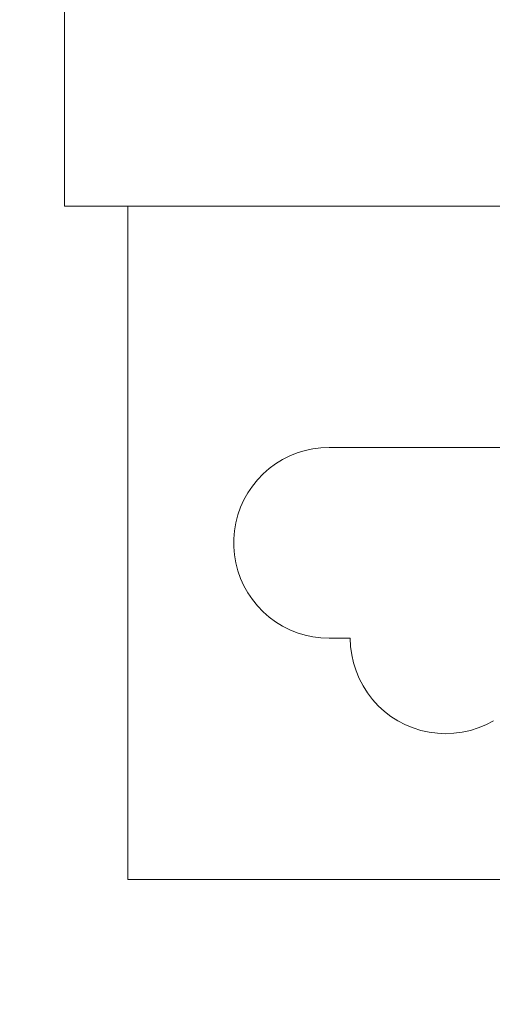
# Model space of a CAD drawing. Header units: inches. Extents: x -412 to -304, y -62 to 18.
# Tile 310 of 656: x -354.941 to -354.502, y -32.816 to -31.902. Entities that reach past the tile are written whole.
import ezdxf

# ---------------------------------------------------------------- set-up
doc = ezdxf.new("R2010")
doc.units = ezdxf.units.IN
doc.header["$LTSCALE"] = 32
doc.header["$MEASUREMENT"] = 0
for name, color, linetype, lineweight in [('Black', 7, 'Continuous', 18), ('Drawing', 7, 'Continuous', 18), ('None', 7, 'Continuous', 18), ('SolidLine', 7, 'Continuous', 15), ('Wood_1-H', 7, 'Continuous', 13)]:
    doc.layers.add(name, color=color, linetype=linetype, lineweight=lineweight)

# ---------------------------------------------------------------- blocks, each defined once
blk = doc.blocks.new('Group-20')
at = {"layer": 'Black'}
for points in [[(-34.54794, 16.53613, 28.9791), (34.54794, 16.53613, 28.9791), (34.54794, -16.53613, 28.9791), (-34.54794, -16.53613, 28.9791)], [(-34.54794, 16.53613, 27.70079), (34.54794, 16.53613, 27.70079), (34.54794, -16.53613, 27.70079), (-34.54794, -16.53613, 27.70079)]]:
    blk.add_3dface(points, dxfattribs=at)
at = {"layer": 'Wood_1-H'}
for points in [[(-35.96494, 17.95313, 28.99879), (35.96494, 17.95313, 28.99879), (35.96494, -17.95313, 28.99879), (-35.96494, -17.95313, 28.99879)], [(-35.96494, 17.95313, 28.9791), (35.96494, 17.95313, 28.9791), (35.96494, -17.95313, 28.9791), (-35.96494, -17.95313, 28.9791)]]:
    blk.add_3dface(points, dxfattribs=at)
blk = doc.blocks.new('MpHtAdjTrough-1095 (3D)')
at = {"layer": 'Black'}
for points in [[(-17.3622, 7.15669, -4.03907), (17.3622, 7.15669, -4.03907), (17.3622, 2.59974, -4.03907), (-17.3622, 2.59974, -4.03907)], [(17.3622, 7.15669, -3.97923), (-17.3622, 7.15669, -3.97923), (-17.3622, 2.61996, -3.97923), (17.3622, 2.61996, -3.97923)]]:
    blk.add_3dface(points, dxfattribs=at)
blk = doc.blocks.new('MP-Hardwire (3D)')
at = {"layer": 'Black'}
for points, invisible_edges in [([(-6.57222, 0.76766), (-6.79613, 0.58065), (5.42778, 0.82644)], 11), ([(5.42778, 0.76766), (5.42778, 0.82644), (-6.79613, 0.58065), (-6.79613, 0.36411)], 10), ([(0.7611, 0.82644, -1.496), (-6.57222, 0.82644, -1.496), (-6.57222, 0.82644), (5.42778, 0.82644)], 8), ([(-6.57222, -0.76778, -0.07874), (-6.57222, 0.76766, -0.07874), (-6.57222, 0.82644, -1.496), (-6.57222, -0.47242, -1.496)], 10), ([(-6.57222, 0.76766, -0.07874), (-6.57222, 0.76766), (-6.57222, 0.82644), (-6.57222, 0.82644, -1.496)], 8), ([(5.42778, 0.82644), (-6.57222, 0.82644), (-6.57222, 0.76766)], 8), ([(-6.57222, 0.82644, -1.496), (-0.32158, 0.51184, -1.496), (-1.58142, 0.51184, -1.496)], 11), ([(-6.57222, 0.82644, -1.496), (-2.60505, 0.51184, -1.496), (-3.78398, 0.4331, -1.496), (-4.13831, 0.4331, -1.496)], 11), ([(0.70204, 0.51184, -1.496), (-0.32158, 0.51184, -1.496), (-6.57222, 0.82644, -1.496), (0.7611, 0.82644, -1.496)], 10), ([(-1.58142, 0.51184, -1.496), (-2.60505, 0.51184, -1.496), (-6.57222, 0.82644, -1.496)], 10), ([(-4.13831, 0.4331, -1.496), (-4.13831, -0.43305, -1.496), (-6.57222, -0.47242, -1.496), (-6.57222, 0.82644, -1.496)], 10), ([(-7.19722, 0.76766), (-6.91774, 0.66284), (-6.91065, 0.66535)], 9), ([(-7.19722, 0.76766), (-6.93116, 0.65608), (-6.9246, 0.65975)], 9), ([(-7.19722, 0.76766), (-6.94324, 0.64714), (-6.93739, 0.65187)], 9), ([(-7.19722, 0.76766), (-6.99622, 0.55794), (-6.98868, 0.55962), (-6.96543, 0.61714)], 13), ([(-7.19722, 0.76766), (-7.06154, 0.46466), (-7.06188, 0.47238)], 9), ([(-6.9246, 0.65975), (-6.91774, 0.66284), (-7.19722, 0.76766)], 10), ([(-7.19722, 0.76766), (-6.94867, 0.64194), (-6.94324, 0.64714)], 9), ([(-7.19722, 0.76766), (-6.95811, 0.63025), (-6.95364, 0.6363)], 9), ([(-6.96543, 0.61714), (-6.96205, 0.62385), (-7.19722, 0.76766)], 10), ([(-7.19722, 0.76766), (-7.05358, 0.50982), (-7.05001, 0.51667)], 9), ([(-7.06188, 0.47238), (-7.06154, 0.4801), (-7.19722, 0.76766)], 10), ([(-6.93739, 0.65187), (-6.93116, 0.65608), (-7.19722, 0.76766)], 10), ([(-6.96205, 0.62385), (-6.95811, 0.63025), (-7.19722, 0.76766)], 10), ([(-7.19722, 0.76766), (-7.05654, 0.50268), (-7.05358, 0.50982)], 9), ([(-7.19722, 0.76766), (-7.06054, 0.48776), (-7.05886, 0.49531)], 9), ([(-7.19722, 0.76766), (-7.19722, -0.76778), (-7.06054, 0.457), (-7.06154, 0.46466)], 10), ([(-6.95364, 0.6363), (-6.94867, 0.64194), (-7.19722, 0.76766)], 10), ([(-7.19722, 0.76766), (-7.01073, 0.55266), (-7.0036, 0.55562)], 9), ([(-7.05886, 0.49531), (-7.05654, 0.50268), (-7.19722, 0.76766)], 10), ([(-6.91065, 0.66535), (-6.57222, 0.76766), (-7.19722, 0.76766)], 9), ([(-7.19722, 0.76766), (-7.01759, 0.5491), (-7.01073, 0.55266)], 9), ([(-7.19722, 0.76766), (-7.03594, 0.53502), (-7.03024, 0.54024)], 9), ([(-7.06154, 0.4801), (-7.06054, 0.48776), (-7.19722, 0.76766)], 10), ([(-7.0036, 0.55562), (-6.99622, 0.55794), (-7.19722, 0.76766)], 10), ([(-7.03024, 0.54024), (-7.02411, 0.54494), (-7.19722, 0.76766)], 10), ([(-7.19722, 0.76766), (-7.04586, 0.52319), (-7.04116, 0.52932)], 9), ([(-7.02411, 0.54494), (-7.01759, 0.5491), (-7.19722, 0.76766)], 10), ([(-7.05001, 0.51667), (-7.04586, 0.52319), (-7.19722, 0.76766)], 10), ([(-7.04116, 0.52932), (-7.03594, 0.53502), (-7.19722, 0.76766)], 10), ([(-7.19722, 0.76766, -0.07874), (-6.90338, 0.66724, -0.07874), (-6.91065, 0.66535, -0.07874)], 9), ([(-7.19722, 0.76766, -0.07874), (-6.57222, 0.76766, -0.07874), (-6.88096, 0.66915, -0.07874), (-6.88847, 0.66915, -0.07874)], 10), ([(-7.19722, 0.76766, -0.07874), (-6.91774, 0.66284, -0.07874), (-6.9246, 0.65975, -0.07874)], 9), ([(-7.19722, 0.76766, -0.07874), (-6.89597, 0.66851, -0.07874), (-6.90338, 0.66724, -0.07874)], 9), ([(-7.19722, 0.76766, -0.07874), (-6.93116, 0.65608, -0.07874), (-6.93739, 0.65187, -0.07874)], 9), ([(-6.91065, 0.66535, -0.07874), (-6.91774, 0.66284, -0.07874), (-7.19722, 0.76766, -0.07874)], 10), ([(-7.19722, 0.76766, -0.07874), (-6.95811, 0.63025, -0.07874), (-6.96205, 0.62385, -0.07874)], 9), ([(-7.19722, 0.76766, -0.07874), (-6.94867, 0.64194, -0.07874), (-6.95364, 0.6363, -0.07874)], 9), ([(-6.93739, 0.65187, -0.07874), (-6.94324, 0.64714, -0.07874), (-7.19722, 0.76766, -0.07874)], 10), ([(-6.88847, 0.66915, -0.07874), (-6.89597, 0.66851, -0.07874), (-7.19722, 0.76766, -0.07874)], 10), ([(-6.95364, 0.6363, -0.07874), (-6.95811, 0.63025, -0.07874), (-7.19722, 0.76766, -0.07874)], 10), ([(-6.9246, 0.65975, -0.07874), (-6.93116, 0.65608, -0.07874), (-7.19722, 0.76766, -0.07874)], 10), ([(-6.94324, 0.64714, -0.07874), (-6.94867, 0.64194, -0.07874), (-7.19722, 0.76766, -0.07874)], 10), ([(-7.19722, 0.76766, -0.07874), (-6.96543, 0.61714, -0.07874), (-6.96824, 0.61016, -0.07874)], 9), ([(-6.96205, 0.62385, -0.07874), (-6.96543, 0.61714, -0.07874), (-7.19722, 0.76766, -0.07874)], 10), ([(-7.19722, 0.76766, -0.07874), (-6.99622, 0.55794, -0.07874), (-7.0036, 0.55562, -0.07874)], 9), ([(-6.96824, 0.61016, -0.07874), (-6.98868, 0.55962, -0.07874), (-6.99622, 0.55794, -0.07874), (-7.19722, 0.76766, -0.07874)], 13), ([(-7.0036, 0.55562, -0.07874), (-7.01073, 0.55266, -0.07874), (-7.19722, 0.76766, -0.07874)], 10), ([(-7.19722, 0.76766, -0.07874), (-7.01759, 0.5491, -0.07874), (-7.02411, 0.54494, -0.07874)], 9), ([(-7.19722, 0.76766, -0.07874), (-7.06188, 0.47238, -0.07874), (-7.06154, 0.46466, -0.07874)], 9), ([(-7.19722, 0.76766, -0.07874), (-7.04586, 0.52319, -0.07874), (-7.05001, 0.51667, -0.07874)], 9), ([(-7.19722, 0.76766, -0.07874), (-7.03594, 0.53502, -0.07874), (-7.04116, 0.52932, -0.07874)], 9), ([(-7.01073, 0.55266, -0.07874), (-7.01759, 0.5491, -0.07874), (-7.19722, 0.76766, -0.07874)], 10), ([(-7.06154, 0.46466, -0.07874), (-7.06054, 0.457, -0.07874), (-7.19722, -0.76778, -0.07874), (-7.19722, 0.76766, -0.07874)], 10), ([(-7.19722, 0.76766, -0.07874), (-7.05654, 0.50268, -0.07874), (-7.05886, 0.49531, -0.07874)], 9), ([(-7.05001, 0.51667, -0.07874), (-7.05358, 0.50982, -0.07874), (-7.19722, 0.76766, -0.07874)], 10), ([(-7.19722, 0.76766, -0.07874), (-7.03024, 0.54024, -0.07874), (-7.03594, 0.53502, -0.07874)], 9), ([(-7.19722, 0.76766, -0.07874), (-7.06054, 0.48776, -0.07874), (-7.06154, 0.4801, -0.07874)], 9), ([(-7.05358, 0.50982, -0.07874), (-7.05654, 0.50268, -0.07874), (-7.19722, 0.76766, -0.07874)], 10), ([(-7.02411, 0.54494, -0.07874), (-7.03024, 0.54024, -0.07874), (-7.19722, 0.76766, -0.07874)], 10), ([(-7.05886, 0.49531, -0.07874), (-7.06054, 0.48776, -0.07874), (-7.19722, 0.76766, -0.07874)], 10), ([(-7.04116, 0.52932, -0.07874), (-7.04586, 0.52319, -0.07874), (-7.19722, 0.76766, -0.07874)], 10), ([(-7.06154, 0.4801, -0.07874), (-7.06188, 0.47238, -0.07874), (-7.19722, 0.76766, -0.07874)], 10), ([(-6.57222, 0.76766), (-6.91065, 0.66535), (-6.90338, 0.66724)], 9), ([(-6.90338, 0.66724), (-6.89597, 0.66851), (-6.57222, 0.76766)], 10), ([(-6.89597, 0.66851), (-6.88847, 0.66915), (-6.57222, 0.76766)], 10), ([(5.42778, 0.76766), (-6.89244, -0.27599), (-6.88472, -0.27565)], 9), ([(-6.79748, 0.34873), (-6.89244, -0.27599), (5.42778, 0.76766)], 11), ([(-6.57222, 0.76766), (-6.88847, 0.66915), (-6.88096, 0.66915)], 9), ([(-6.88472, -0.27565), (5.66357, 0.31982), (5.66, 0.32668), (5.42778, 0.76766)], 13), ([(-6.57222, 0.76766), (-6.88096, 0.66915), (-6.87346, 0.66851)], 9), ([(-6.87346, 0.66851, -0.07874), (-6.88096, 0.66915, -0.07874), (-6.57222, 0.76766, -0.07874)], 10), ([(-6.57222, 0.76766), (-6.87346, 0.66851), (-6.86605, 0.66724)], 9), ([(-6.57222, 0.76766, -0.07874), (-6.86605, 0.66724, -0.07874), (-6.87346, 0.66851, -0.07874)], 9), ([(-6.57222, 0.76766), (-6.86605, 0.66724), (-6.85878, 0.66535)], 9), ([(-6.85878, 0.66535, -0.07874), (-6.86605, 0.66724, -0.07874), (-6.57222, 0.76766, -0.07874)], 10), ([(-6.57222, 0.76766), (-6.85878, 0.66535), (-6.85169, 0.66284)], 9), ([(-6.57222, 0.76766, -0.07874), (-6.85169, 0.66284, -0.07874), (-6.85878, 0.66535, -0.07874)], 9), ([(-6.57222, 0.76766), (-6.85169, 0.66284), (-6.84484, 0.65975)], 9), ([(-6.84484, 0.65975, -0.07874), (-6.85169, 0.66284, -0.07874), (-6.57222, 0.76766, -0.07874)], 10), ([(-6.57222, 0.76766), (-6.84484, 0.65975), (-6.83827, 0.65608)], 9), ([(-6.83827, 0.65608, -0.07874), (-6.84484, 0.65975, -0.07874), (-6.57222, 0.76766, -0.07874)], 10), ([(-6.57222, 0.76766), (-6.83827, 0.65608), (-6.83204, 0.65187)], 9), ([(-6.57222, 0.76766, -0.07874), (-6.83204, 0.65187, -0.07874), (-6.83827, 0.65608, -0.07874)], 9), ([(-6.57222, 0.76766), (-6.83204, 0.65187), (-6.82619, 0.64714)], 9), ([(-6.82619, 0.64714, -0.07874), (-6.83204, 0.65187, -0.07874), (-6.57222, 0.76766, -0.07874)], 10), ([(-6.57222, 0.76766), (-6.82619, 0.64714), (-6.82076, 0.64194)], 9), ([(-6.57222, 0.76766, -0.07874), (-6.82076, 0.64194, -0.07874), (-6.82619, 0.64714, -0.07874)], 9), ([(-6.57222, 0.76766), (-6.82076, 0.64194), (-6.81579, 0.6363)], 9), ([(-6.57222, 0.76766, -0.07874), (-6.81579, 0.6363, -0.07874), (-6.82076, 0.64194, -0.07874)], 9), ([(-6.57222, 0.76766), (-6.81579, 0.6363), (-6.81132, 0.63025)], 9), ([(-6.81132, 0.63025, -0.07874), (-6.81579, 0.6363, -0.07874), (-6.57222, 0.76766, -0.07874)], 10), ([(-6.57222, 0.76766), (-6.81132, 0.63025), (-6.80738, 0.62385)], 9), ([(-6.57222, 0.76766, -0.07874), (-6.80738, 0.62385, -0.07874), (-6.81132, 0.63025, -0.07874)], 9), ([(-6.57222, 0.76766), (-6.80738, 0.62385), (-6.804, 0.61714)], 9), ([(-6.804, 0.61714, -0.07874), (-6.80738, 0.62385, -0.07874), (-6.57222, 0.76766, -0.07874)], 10), ([(-6.57222, 0.76766), (-6.804, 0.61714), (-6.80119, 0.61016)], 9), ([(-6.57222, 0.76766, -0.07874), (-6.80119, 0.61016, -0.07874), (-6.804, 0.61714, -0.07874)], 9), ([(-6.57222, 0.76766), (-6.80119, 0.61016), (-6.79899, 0.60297)], 9), ([(-6.79899, 0.60297, -0.07874), (-6.80119, 0.61016, -0.07874), (-6.57222, 0.76766, -0.07874)], 10), ([(-6.57222, 0.76766), (-6.79899, 0.60297), (-6.79741, 0.59562)], 9), ([(-6.57222, 0.76766, -0.07874), (-6.79741, 0.59562, -0.07874), (-6.79899, 0.60297, -0.07874)], 9), ([(5.42778, 0.76766), (-6.79647, 0.35639), (-6.79748, 0.34873)], 9), ([(-6.57222, 0.76766, -0.07874), (-6.57222, -0.76778, -0.07874), (-6.79748, 0.34873, -0.07874), (-6.79647, 0.35639, -0.07874)], 10), ([(-6.57222, 0.76766), (-6.79741, 0.59562), (-6.79645, 0.58816)], 9), ([(-6.79645, 0.58816, -0.07874), (-6.79741, 0.59562, -0.07874), (-6.57222, 0.76766, -0.07874)], 10), ([(-6.79613, 0.36411), (-6.79647, 0.35639), (5.42778, 0.76766)], 10), ([(-6.57222, 0.76766, -0.07874), (-6.79647, 0.35639, -0.07874), (-6.79613, 0.36411, -0.07874)], 9), ([(-6.57222, 0.76766), (-6.79645, 0.58816), (-6.79613, 0.58065)], 9), ([(-6.79613, 0.58065, -0.07874), (-6.79645, 0.58816, -0.07874), (-6.57222, 0.76766, -0.07874)], 10), ([(-6.57222, 0.76766, -0.07874), (-6.79613, 0.36411, -0.07874), (-6.79613, 0.58065, -0.07874)], 9), ([(-6.90338, 0.66724), (-6.90338, 0.66724, -0.07874), (-6.89597, 0.66851, -0.07874), (-6.89597, 0.66851)], 5), ([(-6.89597, 0.66851), (-6.89597, 0.66851, -0.07874), (-6.88847, 0.66915, -0.07874), (-6.88847, 0.66915)], 5), ([(-6.88847, 0.66915), (-6.88847, 0.66915, -0.07874), (-6.88096, 0.66915, -0.07874), (-6.88096, 0.66915)], 5), ([(-6.88096, 0.66915), (-6.88096, 0.66915, -0.07874), (-6.87346, 0.66851, -0.07874), (-6.87346, 0.66851)], 5), ([(-6.87346, 0.66851), (-6.87346, 0.66851, -0.07874), (-6.86605, 0.66724, -0.07874), (-6.86605, 0.66724)], 5), ([(-6.93116, 0.65608), (-6.93116, 0.65608, -0.07874), (-6.9246, 0.65975, -0.07874), (-6.9246, 0.65975)], 5), ([(-6.9246, 0.65975), (-6.9246, 0.65975, -0.07874), (-6.91774, 0.66284, -0.07874), (-6.91774, 0.66284)], 5), ([(-6.91774, 0.66284), (-6.91774, 0.66284, -0.07874), (-6.91065, 0.66535, -0.07874), (-6.91065, 0.66535)], 5), ([(-6.91065, 0.66535), (-6.91065, 0.66535, -0.07874), (-6.90338, 0.66724, -0.07874), (-6.90338, 0.66724)], 5), ([(-6.86605, 0.66724), (-6.86605, 0.66724, -0.07874), (-6.85878, 0.66535, -0.07874), (-6.85878, 0.66535)], 5), ([(-6.85878, 0.66535), (-6.85878, 0.66535, -0.07874), (-6.85169, 0.66284, -0.07874), (-6.85169, 0.66284)], 5), ([(-6.85169, 0.66284), (-6.85169, 0.66284, -0.07874), (-6.84484, 0.65975, -0.07874), (-6.84484, 0.65975)], 5), ([(-6.84484, 0.65975), (-6.84484, 0.65975, -0.07874), (-6.83827, 0.65608, -0.07874), (-6.83827, 0.65608)], 5), ([(-6.94324, 0.64714), (-6.94324, 0.64714, -0.07874), (-6.93739, 0.65187, -0.07874), (-6.93739, 0.65187)], 5), ([(-6.93739, 0.65187), (-6.93739, 0.65187, -0.07874), (-6.93116, 0.65608, -0.07874), (-6.93116, 0.65608)], 5), ([(-6.83827, 0.65608), (-6.83827, 0.65608, -0.07874), (-6.83204, 0.65187, -0.07874), (-6.83204, 0.65187)], 5), ([(-6.83204, 0.65187), (-6.83204, 0.65187, -0.07874), (-6.82619, 0.64714, -0.07874), (-6.82619, 0.64714)], 5), ([(-6.95364, 0.6363), (-6.95364, 0.6363, -0.07874), (-6.94867, 0.64194, -0.07874), (-6.94867, 0.64194)], 5), ([(-6.94867, 0.64194), (-6.94867, 0.64194, -0.07874), (-6.94324, 0.64714, -0.07874), (-6.94324, 0.64714)], 5), ([(-6.82619, 0.64714), (-6.82619, 0.64714, -0.07874), (-6.82076, 0.64194, -0.07874), (-6.82076, 0.64194)], 5), ([(-6.82076, 0.64194), (-6.82076, 0.64194, -0.07874), (-6.81579, 0.6363, -0.07874), (-6.81579, 0.6363)], 5), ([(-6.95811, 0.63025), (-6.95811, 0.63025, -0.07874), (-6.95364, 0.6363, -0.07874), (-6.95364, 0.6363)], 5), ([(-6.81579, 0.6363), (-6.81579, 0.6363, -0.07874), (-6.81132, 0.63025, -0.07874), (-6.81132, 0.63025)], 5), ([(-6.96543, 0.61714), (-6.96543, 0.61714, -0.07874), (-6.96205, 0.62385, -0.07874), (-6.96205, 0.62385)], 5), ([(-6.96205, 0.62385), (-6.96205, 0.62385, -0.07874), (-6.95811, 0.63025, -0.07874), (-6.95811, 0.63025)], 5), ([(-6.81132, 0.63025), (-6.81132, 0.63025, -0.07874), (-6.80738, 0.62385, -0.07874), (-6.80738, 0.62385)], 5), ([(-6.80738, 0.62385), (-6.80738, 0.62385, -0.07874), (-6.804, 0.61714, -0.07874), (-6.804, 0.61714)], 5), ([(-6.96824, 0.61016), (-6.96543, 0.61714), (-6.98868, 0.55962)], 10), ([(-6.96824, 0.61016), (-6.96824, 0.61016, -0.07874), (-6.96543, 0.61714, -0.07874), (-6.96543, 0.61714)], 5), ([(-6.804, 0.61714), (-6.804, 0.61714, -0.07874), (-6.80119, 0.61016, -0.07874), (-6.80119, 0.61016)], 5), ([(-6.97044, 0.60297), (-6.96824, 0.61016), (-6.98868, 0.55962)], 10), ([(-6.98868, 0.55962, -0.07874), (-6.96824, 0.61016, -0.07874), (-6.97044, 0.60297, -0.07874)], 9), ([(-6.97044, 0.60297), (-6.97044, 0.60297, -0.07874), (-6.96824, 0.61016, -0.07874), (-6.96824, 0.61016)], 5), ([(-6.80119, 0.61016), (-6.80119, 0.61016, -0.07874), (-6.79899, 0.60297, -0.07874), (-6.79899, 0.60297)], 5), ([(-6.98868, 0.55962), (-6.98102, 0.56063), (-6.97044, 0.60297)], 10), ([(-6.97044, 0.60297, -0.07874), (-6.98102, 0.56063, -0.07874), (-6.98868, 0.55962, -0.07874)], 9), ([(-6.97202, 0.59562), (-6.97044, 0.60297), (-6.98102, 0.56063)], 10), ([(-6.98102, 0.56063, -0.07874), (-6.97044, 0.60297, -0.07874), (-6.97202, 0.59562, -0.07874)], 9), ([(-6.98102, 0.56063), (-6.97298, 0.58816), (-6.97202, 0.59562)], 9), ([(-6.97202, 0.59562, -0.07874), (-6.97298, 0.58816, -0.07874), (-6.98102, 0.56063, -0.07874)], 10), ([(-6.97298, 0.58816), (-6.97298, 0.58816, -0.07874), (-6.97202, 0.59562, -0.07874), (-6.97202, 0.59562)], 5), ([(-6.97202, 0.59562), (-6.97202, 0.59562, -0.07874), (-6.97044, 0.60297, -0.07874), (-6.97044, 0.60297)], 5), ([(-6.79899, 0.60297), (-6.79899, 0.60297, -0.07874), (-6.79741, 0.59562, -0.07874), (-6.79741, 0.59562)], 5), ([(-6.79741, 0.59562), (-6.79741, 0.59562, -0.07874), (-6.79645, 0.58816, -0.07874), (-6.79645, 0.58816)], 5), ([(-6.9733, 0.58065), (-6.97298, 0.58816), (-6.98102, 0.56063)], 10), ([(-6.98102, 0.56063, -0.07874), (-6.97298, 0.58816, -0.07874), (-6.9733, 0.58065, -0.07874)], 9), ([(-6.9733, 0.58065), (-6.9733, 0.58065, -0.07874), (-6.97298, 0.58816, -0.07874), (-6.97298, 0.58816)], 4), ([(-6.79645, 0.58816), (-6.79645, 0.58816, -0.07874), (-6.79613, 0.58065, -0.07874), (-6.79613, 0.58065)], 1), ([(-6.98102, 0.56063), (-6.9733, 0.56096), (-6.9733, 0.58065)], 8), ([(-6.9733, 0.58065, -0.07874), (-6.9733, 0.56096, -0.07874), (-6.98102, 0.56063, -0.07874)], 8), ([(-7.0036, 0.55562), (-7.0036, 0.55562, -0.07874), (-6.99622, 0.55794, -0.07874), (-6.99622, 0.55794)], 5), ([(-6.99622, 0.55794), (-6.99622, 0.55794, -0.07874), (-6.98868, 0.55962, -0.07874), (-6.98868, 0.55962)], 5), ([(-6.98868, 0.55962), (-6.98868, 0.55962, -0.07874), (-6.98102, 0.56063, -0.07874), (-6.98102, 0.56063)], 5), ([(-6.98102, 0.56063), (-6.98102, 0.56063, -0.07874), (-6.9733, 0.56096, -0.07874), (-6.9733, 0.56096)], 1), ([(-7.02411, 0.54494), (-7.02411, 0.54494, -0.07874), (-7.01759, 0.5491, -0.07874), (-7.01759, 0.5491)], 5), ([(-7.01759, 0.5491), (-7.01759, 0.5491, -0.07874), (-7.01073, 0.55266, -0.07874), (-7.01073, 0.55266)], 5), ([(-7.01073, 0.55266), (-7.01073, 0.55266, -0.07874), (-7.0036, 0.55562, -0.07874), (-7.0036, 0.55562)], 5), ([(-7.03594, 0.53502), (-7.03594, 0.53502, -0.07874), (-7.03024, 0.54024, -0.07874), (-7.03024, 0.54024)], 5), ([(-7.03024, 0.54024), (-7.03024, 0.54024, -0.07874), (-7.02411, 0.54494, -0.07874), (-7.02411, 0.54494)], 5), ([(-7.04116, 0.52932), (-7.04116, 0.52932, -0.07874), (-7.03594, 0.53502, -0.07874), (-7.03594, 0.53502)], 5), ([(-7.05001, 0.51667), (-7.05001, 0.51667, -0.07874), (-7.04586, 0.52319, -0.07874), (-7.04586, 0.52319)], 5), ([(-7.04586, 0.52319), (-7.04586, 0.52319, -0.07874), (-7.04116, 0.52932, -0.07874), (-7.04116, 0.52932)], 5), ([(-7.05358, 0.50982), (-7.05358, 0.50982, -0.07874), (-7.05001, 0.51667, -0.07874), (-7.05001, 0.51667)], 5), ([(-7.05654, 0.50268), (-7.05654, 0.50268, -0.07874), (-7.05358, 0.50982, -0.07874), (-7.05358, 0.50982)], 5), ([(-7.06054, 0.48776), (-7.06054, 0.48776, -0.07874), (-7.05886, 0.49531, -0.07874), (-7.05886, 0.49531)], 5), ([(-7.05886, 0.49531), (-7.05886, 0.49531, -0.07874), (-7.05654, 0.50268, -0.07874), (-7.05654, 0.50268)], 5), ([(-7.06154, 0.4801), (-7.06154, 0.4801, -0.07874), (-7.06054, 0.48776, -0.07874), (-7.06054, 0.48776)], 5), ([(-7.06188, 0.47238), (-7.06188, 0.47238, -0.07874), (-7.06154, 0.4801, -0.07874), (-7.06154, 0.4801)], 5), ([(-7.06154, 0.46466), (-7.06154, 0.46466, -0.07874), (-7.06188, 0.47238, -0.07874), (-7.06188, 0.47238)], 5), ([(-7.06054, 0.457), (-7.06054, 0.457, -0.07874), (-7.06154, 0.46466, -0.07874), (-7.06154, 0.46466)], 5), ([(-7.05886, 0.44945), (-7.06054, 0.457), (-7.19722, -0.76778)], 10), ([(-7.19722, -0.76778, -0.07874), (-7.06054, 0.457, -0.07874), (-7.05886, 0.44945, -0.07874)], 9), ([(-7.19722, -0.76778), (-7.05654, 0.44208), (-7.05886, 0.44945)], 9), ([(-7.05886, 0.44945, -0.07874), (-7.05654, 0.44208, -0.07874), (-7.19722, -0.76778, -0.07874)], 10), ([(-7.05886, 0.44945), (-7.05886, 0.44945, -0.07874), (-7.06054, 0.457, -0.07874), (-7.06054, 0.457)], 5), ([(-7.05654, 0.44208), (-7.05654, 0.44208, -0.07874), (-7.05886, 0.44945, -0.07874), (-7.05886, 0.44945)], 5), ([(-7.05358, 0.43494), (-7.05654, 0.44208), (-7.19722, -0.76778)], 10), ([(-7.05654, 0.44208, -0.07874), (-7.05358, 0.43494, -0.07874), (-7.19722, -0.76778, -0.07874)], 10), ([(-7.05358, 0.43494), (-7.05358, 0.43494, -0.07874), (-7.05654, 0.44208, -0.07874), (-7.05654, 0.44208)], 5), ([(-7.05001, 0.42809), (-7.05358, 0.43494), (-7.19722, -0.76778)], 10), ([(-7.19722, -0.76778, -0.07874), (-7.05358, 0.43494, -0.07874), (-7.05001, 0.42809, -0.07874)], 9), ([(-7.05001, 0.42809), (-7.05001, 0.42809, -0.07874), (-7.05358, 0.43494, -0.07874), (-7.05358, 0.43494)], 5)]:
    blk.add_3dface(points, dxfattribs=dict(at, invisible_edges=invisible_edges))
for points in [[(-7.19722, 0.76766), (-7.19722, 0.76766, -0.07874), (-7.19722, -0.76778, -0.07874), (-7.19722, -0.76778)], [(-6.57222, 0.76766), (-6.57222, 0.76766, -0.07874), (-7.19722, 0.76766, -0.07874), (-7.19722, 0.76766)], [(-6.9733, 0.58065, -0.07874), (-6.9733, 0.58065), (-6.9733, 0.56096), (-6.9733, 0.56096, -0.07874)], [(-6.79613, 0.36411, -0.07874), (-6.79613, 0.36411), (-6.79613, 0.58065), (-6.79613, 0.58065, -0.07874)]]:
    blk.add_3dface(points, dxfattribs=at)
blk = doc.blocks.new('Group-23')
at = {"layer": 'None'}
blk.add_blockref('Group-20', (0, 0), dxfattribs=at)
at = {"layer": 'SolidLine', "color": 7}
blk.add_blockref('MpHtAdjTrough-1095 (3D)', (0, 0, 27.70079), dxfattribs=at)
at = {"layer": 'SolidLine', "color": 7, "rotation": 180}
blk.add_blockref('MP-Hardwire (3D)', (0, 4, 27.70079), dxfattribs=at)
blk = doc.blocks.new('MP Ht Adju Rect Table (3D)')
at = {"layer": 'None'}
blk.add_blockref('Group-23', (0, 0), dxfattribs=at)
at = {"layer": 'Drawing', "color": 0, "flags": 1}
for tag in ['Tag', 'Catalog', 'Option1', 'Option2', 'Option3', 'Option4', 'Option5', 'Option6', 'Option7', 'Option8', 'Option9', 'Option10', 'Option11', 'Option12', 'Custom', 'FinishGroup', 'Discount', 'Item2', 'Item3', 'Item6', 'Item9', 'Item10', 'Item12', 'Item13', 'Item16', 'Item19', 'Item20', 'Item21', 'Item22', 'Item23', 'Item24', 'Item25', 'Item8', 'Item18', 'Item1', 'Item4', 'Item5', 'Item7', 'Item11', 'Item14', 'Item15', 'Item17']:
    blk.add_attdef(tag, (-16.60664, -46.53056), '', height=0.00709, dxfattribs=at)

msp = doc.modelspace()

# ---------------------------------------------------------------- block references
at = {"layer": 'Drawing', "rotation": 270}
msp.add_blockref('MP Ht Adju Rect Table (3D)', (-358.07283, -25.50309), dxfattribs=at)

doc.saveas('drawing.dxf')
